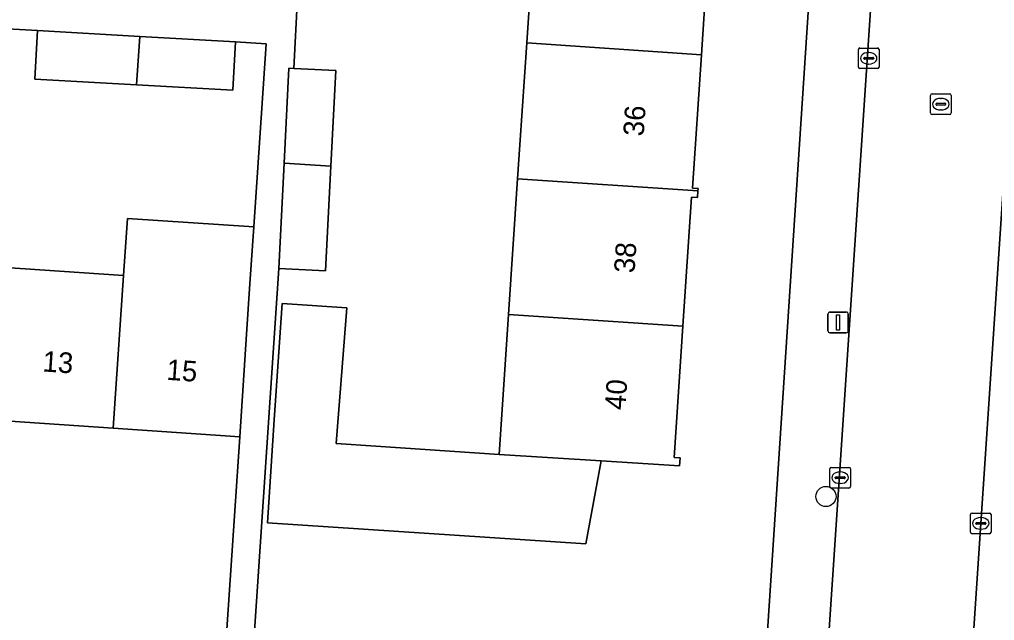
# Model space of a CAD drawing. Extents: x 161848 to 162726, y 385382 to 386521.
# Drawn here: x 162097.24 to 162144.61, y 385869.23 to 385898.42 of the extents above; entities that cross this region are included whole.
import ezdxf

# ---------------------------------------------------------------- set-up
doc = ezdxf.new("R2010")
doc.units = 0
for name, color, linetype in [('IMGEO_Boom', 7, 'Continuous'), ('IMGEO_Erf', 7, 'Continuous'), ('IMGEO_Kolk', 7, 'Continuous'), ('IMGEO_Lichtmast', 7, 'Continuous'), ('IMGEO_Pand', 7, 'Continuous'), ('IMGEO_Pand_nummerreeks', 7, 'Continuous'), ('IMGEO_Rijbaan_lokaal_open', 7, 'Continuous'), ('IMGEO_Rioolput', 7, 'Continuous'), ('IMGEO_Voetpad_open', 7, 'Continuous')]:
    doc.layers.add(name, color=color, linetype=linetype)

msp = doc.modelspace()

# ---------------------------------------------------------------- linework, layer by layer
at = {"layer": 'IMGEO_Boom'}
msp.add_circle((162136.418, 385875.252), 0.489, dxfattribs=at)
at = {"layer": 'IMGEO_Erf'}
for points in [[(162133.513, 385867.72), (162136.757, 385917.011)], [(162130.785, 385902.961), (162130.367, 385896.708), (162129.935, 385890.232), (162130.21, 385890.214), (162130.202, 385890.095), (162130.181, 385889.777), (162129.887, 385889.797), (162129.468, 385883.522), (162129.043, 385877.153), (162129.33, 385877.134), (162129.304, 385876.737), (162125.494, 385876.992), (162124.758, 385872.947), (162109.283, 385873.981), (162109.616, 385878.97), (162109.994, 385884.618), (162113.139, 385884.408), (162112.62, 385877.825), (162114.543, 385877.7), (162120.542, 385877.3), (162120.997, 385884.09), (162121.439, 385890.682), (162121.88, 385897.277), (162122.322, 385903.87)], [(162110.748, 385899.516), (162110.572, 385896.041), (162112.603, 385895.938), (162112.368, 385891.29), (162112.112, 385886.215), (162109.836, 385886.33), (162108.503, 385866.546)], [(162096.308, 385886.395), (162102.295, 385885.991), (162102.479, 385888.757), (162108.623, 385888.342), (162109.226, 385897.235), (162107.735, 385897.336), (162107.602, 385894.982), (162102.92, 385895.247), (162097.985, 385895.526), (162098.118, 385897.88), (162095.755, 385898.014)]]:
    msp.add_lwpolyline(points, dxfattribs=at)
msp.add_lwpolyline([(162107.935, 385878.155), (162101.794, 385878.569), (162095.807, 385878.973), (162089.821, 385879.377), (162083.835, 385879.781), (162077.848, 385880.186), (162071.862, 385880.59), (162065.875, 385880.994), (162059.734, 385881.408), (162058.972, 385869.883), (162059.222, 385869.866), (162061.295, 385869.726), (162085.397, 385868.102), (162087.531, 385867.959), (162107.159, 385866.636)], close=True, dxfattribs=at)
at = {"layer": 'IMGEO_Kolk'}
for p, q in [((162137.996, 385896.107), (162137.996, 385896.959)), ((162138.071, 385897.033), (162138.923, 385897.033)), ((162138.484, 385896.813), (162138.509, 385896.813)), ((162138.997, 385896.959), (162138.997, 385896.107)), ((162138.255, 385896.527), (162138.255, 385896.539)), ((162138.693, 385896.49), (162138.295, 385896.49)), ((162138.298, 385896.576), (162138.696, 385896.576)), ((162138.739, 385896.539), (162138.739, 385896.527)), ((162138.923, 385896.033), (162138.071, 385896.033)), ((162138.507, 385896.253), (162138.482, 385896.253)), ((162136.608, 385875.738), (162136.608, 385876.59)), ((162136.683, 385876.664), (162137.535, 385876.664)), ((162137.096, 385876.444), (162137.121, 385876.444)), ((162137.609, 385876.59), (162137.609, 385875.738)), ((162136.867, 385876.158), (162136.867, 385876.17)), ((162137.305, 385876.121), (162136.907, 385876.121)), ((162136.91, 385876.207), (162137.308, 385876.207)), ((162137.351, 385876.17), (162137.351, 385876.158)), ((162137.535, 385875.664), (162136.683, 385875.664)), ((162137.119, 385875.884), (162137.094, 385875.884)), ((162143.441, 385873.521), (162143.441, 385874.373)), ((162143.516, 385874.447), (162144.368, 385874.447)), ((162143.929, 385874.227), (162143.954, 385874.227)), ((162144.442, 385874.373), (162144.442, 385873.521)), ((162143.7, 385873.941), (162143.7, 385873.953)), ((162144.138, 385873.904), (162143.74, 385873.904)), ((162143.743, 385873.99), (162144.141, 385873.99)), ((162143.952, 385873.667), (162143.927, 385873.667)), ((162144.184, 385873.953), (162144.184, 385873.941)), ((162144.368, 385873.447), (162143.516, 385873.447))]:
    msp.add_line(p, q, dxfattribs=at)
for points in [[(162137.996, 385896.107), (162137.996, 385896.959)], [(162138.071, 385897.033), (162138.923, 385897.033)], [(162138.997, 385896.959), (162138.997, 385896.107)], [(162138.923, 385896.033), (162138.071, 385896.033)], [(162136.608, 385875.738), (162136.608, 385876.59)], [(162136.683, 385876.664), (162137.535, 385876.664)], [(162137.609, 385876.59), (162137.609, 385875.738)], [(162137.535, 385875.664), (162136.683, 385875.664)], [(162143.441, 385873.521), (162143.441, 385874.373)], [(162143.516, 385874.447), (162144.368, 385874.447)], [(162144.442, 385874.373), (162144.442, 385873.521)], [(162144.368, 385873.447), (162143.516, 385873.447)]]:
    msp.add_lwpolyline(points, dxfattribs=at)
for centre, radius, start, end in [((162138.073, 385896.957), 0.0765, 91.552, 178.448), ((162138.073, 385896.957), 0.0765, 91.552, 178.448), ((162138.921, 385896.957), 0.0765, 1.552, 88.448), ((162138.921, 385896.957), 0.0765, 1.552, 88.448), ((162138.295, 385896.536), 0.0403, 85.8775, 175.7526), ((162138.292, 385896.526), 0.0366, 178.938, 274.7102), ((162138.696, 385896.533), 0.043, 264.8664, 352.4533), ((162138.7, 385896.538), 0.0386, 1.7309, 96.639), ((162138.073, 385896.109), 0.0765, 181.552, 268.448), ((162138.073, 385896.109), 0.0765, 181.552, 268.448), ((162138.921, 385896.109), 0.0765, 271.552, 358.448), ((162138.921, 385896.109), 0.0765, 271.552, 358.448), ((162136.685, 385876.588), 0.0765, 91.552, 178.448), ((162136.685, 385876.588), 0.0765, 91.552, 178.448), ((162137.533, 385876.588), 0.0765, 1.552, 88.448), ((162137.533, 385876.588), 0.0765, 1.552, 88.448), ((162136.907, 385876.167), 0.0403, 85.8775, 175.7526), ((162136.904, 385876.157), 0.0366, 178.938, 274.7102), ((162137.308, 385876.164), 0.043, 264.8664, 352.4533), ((162137.312, 385876.169), 0.0386, 1.7309, 96.639), ((162136.685, 385875.74), 0.0765, 181.552, 268.448), ((162136.685, 385875.74), 0.0765, 181.552, 268.448), ((162137.533, 385875.74), 0.0765, 271.552, 358.448), ((162137.533, 385875.74), 0.0765, 271.552, 358.448), ((162143.518, 385874.371), 0.0765, 91.552, 178.448), ((162143.518, 385874.371), 0.0765, 91.552, 178.448), ((162144.366, 385874.371), 0.0765, 1.552, 88.448), ((162144.366, 385874.371), 0.0765, 1.552, 88.448), ((162143.74, 385873.95), 0.0403, 85.8775, 175.7526), ((162143.737, 385873.94), 0.0366, 178.938, 274.7102), ((162144.141, 385873.947), 0.043, 264.8664, 352.4533), ((162144.145, 385873.952), 0.0386, 1.7309, 96.639), ((162143.518, 385873.523), 0.0765, 181.552, 268.448), ((162143.518, 385873.523), 0.0765, 181.552, 268.448), ((162144.366, 385873.523), 0.0765, 271.552, 358.448), ((162144.366, 385873.523), 0.0765, 271.552, 358.448)]:
    msp.add_arc(centre, radius, start, end, dxfattribs=at)
for centre, major_axis, ratio, start_param, end_param in [((162138.483, 385896.533), (-0.387, 0.002), 0.722429, 4.712389, 7.853982), ((162138.508, 385896.533), (-0.39, 0.002), 0.717154, 1.570796, 4.712389), ((162137.095, 385876.164), (-0.387, 0.002), 0.722429, 4.712389, 7.853982), ((162137.12, 385876.164), (-0.39, 0.002), 0.717154, 1.570796, 4.712389), ((162143.928, 385873.947), (-0.387, 0.002), 0.722429, 4.712389, 7.853982), ((162143.953, 385873.947), (-0.39, 0.002), 0.717154, 1.570796, 4.712389)]:
    msp.add_ellipse(centre, major_axis=major_axis, ratio=ratio, start_param=start_param, end_param=end_param, dxfattribs=at)
at = {"layer": 'IMGEO_Lichtmast'}
for p, q in [((162136.513, 385883.308), (162136.513, 385884.108)), ((162136.513, 385884.108), (162136.513, 385883.308)), ((162136.613, 385884.208), (162137.403, 385884.208)), ((162137.403, 385884.208), (162136.613, 385884.208)), ((162137.503, 385884.108), (162137.503, 385883.308)), ((162137.503, 385883.308), (162137.503, 385884.108)), ((162137.403, 385883.208), (162136.613, 385883.208)), ((162136.613, 385883.208), (162137.403, 385883.208))]:
    msp.add_line(p, q, dxfattribs=at)
msp.add_lwpolyline([(162136.933, 385884.083), (162137.083, 385884.083), (162137.083, 385883.333), (162136.933, 385883.333), (162136.933, 385884.083)], dxfattribs=at)
for centre, start, end in [((162136.613, 385884.108), 90, 180), ((162136.613, 385884.108), 90, 180), ((162137.403, 385884.108), 0, 90), ((162137.403, 385884.108), 360, 90), ((162136.613, 385883.308), 180, 270), ((162136.613, 385883.308), 180, 270), ((162137.403, 385883.308), 270, 0), ((162137.403, 385883.308), 270, 0)]:
    msp.add_arc(centre, 0.1, start, end, dxfattribs=at)
at = {"layer": 'IMGEO_Pand'}
for points in [[(162130.785, 385902.961), (162131.091, 385902.94), (162131.114, 385903.281), (162130.8, 385903.302), (162122.322, 385903.87), (162121.88, 385897.277), (162130.367, 385896.708)], [(162098.118, 385897.88), (162097.985, 385895.526), (162102.92, 385895.247), (162103.079, 385897.599)], [(162107.602, 385894.982), (162107.735, 385897.336), (162103.079, 385897.599), (162102.92, 385895.247)], [(162121.88, 385897.277), (162121.439, 385890.682), (162130.202, 385890.095), (162130.21, 385890.214), (162129.935, 385890.232), (162130.367, 385896.708)], [(162112.603, 385895.938), (162110.572, 385896.041), (162110.327, 385896.053), (162110.094, 385891.442), (162112.368, 385891.29)], [(162109.836, 385886.33), (162112.112, 385886.215), (162112.368, 385891.29), (162110.094, 385891.442)], [(162129.468, 385883.522), (162129.887, 385889.797), (162130.181, 385889.777), (162130.202, 385890.095), (162121.439, 385890.682), (162120.997, 385884.09)], [(162101.794, 385878.569), (162107.935, 385878.155), (162108.272, 385883.144), (162108.436, 385885.577), (162108.623, 385888.342), (162102.479, 385888.757), (162102.295, 385885.991)], [(162102.295, 385885.991), (162096.308, 385886.395), (162095.807, 385878.973), (162101.794, 385878.569)], [(162125.494, 385876.992), (162120.542, 385877.3), (162114.543, 385877.7), (162112.62, 385877.825), (162113.139, 385884.408), (162109.994, 385884.618), (162109.616, 385878.97), (162109.283, 385873.981), (162124.758, 385872.947)], [(162125.494, 385876.992), (162129.304, 385876.737), (162129.33, 385877.134), (162129.043, 385877.153), (162129.468, 385883.522), (162120.997, 385884.09), (162120.542, 385877.3)]]:
    msp.add_lwpolyline(points, close=True, dxfattribs=at)
at = {"layer": 'IMGEO_Rijbaan_lokaal_open'}
msp.add_lwpolyline([(162138.772, 385796.328), (162140.044, 385815.501), (162142.706, 385855.491), (162145.383, 385895.531), (162146.681, 385914.982), (162149.256, 385954.021), (162150.691, 385975.187), (162143.703, 385975.556), (162132.307, 385804.741), (162131.97, 385799.695), (162128.863, 385752.339), (162128.687, 385751.25), (162128.645, 385751.095), (162128.505, 385750.663), (162128.216, 385750), (162128.164, 385749.886), (162128.109, 385749.773), (162128.043, 385749.646), (162127.974, 385749.52), (162127.442, 385748.75)], dxfattribs=at)
at = {"layer": 'IMGEO_Rioolput'}
for p, q in [((162141.499, 385893.88), (162141.499, 385894.732)), ((162141.574, 385894.806), (162142.426, 385894.806)), ((162141.987, 385894.586), (162142.012, 385894.586)), ((162142.5, 385894.732), (162142.5, 385893.88)), ((162141.758, 385894.3), (162141.758, 385894.312)), ((162142.196, 385894.263), (162141.798, 385894.263)), ((162141.801, 385894.349), (162142.199, 385894.349)), ((162142.01, 385894.026), (162141.985, 385894.026)), ((162142.242, 385894.312), (162142.242, 385894.3)), ((162142.426, 385893.806), (162141.574, 385893.806))]:
    msp.add_line(p, q, dxfattribs=at)
for points in [[(162141.499, 385893.88), (162141.499, 385894.732)], [(162141.574, 385894.806), (162142.426, 385894.806)], [(162142.5, 385894.732), (162142.5, 385893.88)], [(162142.426, 385893.806), (162141.574, 385893.806)]]:
    msp.add_lwpolyline(points, dxfattribs=at)
for centre, radius, start, end in [((162141.576, 385894.73), 0.0765, 91.552, 178.448), ((162141.576, 385894.73), 0.0765, 91.552, 178.448), ((162142.424, 385894.73), 0.0765, 1.552, 88.448), ((162142.424, 385894.73), 0.0765, 1.552, 88.448), ((162141.798, 385894.309), 0.0403, 85.8775, 175.7526), ((162141.795, 385894.299), 0.0366, 178.938, 274.7102), ((162142.199, 385894.306), 0.043, 264.8664, 352.4533), ((162142.203, 385894.311), 0.0386, 1.7309, 96.639), ((162141.576, 385893.882), 0.0765, 181.552, 268.448), ((162141.576, 385893.882), 0.0765, 181.552, 268.448), ((162142.424, 385893.882), 0.0765, 271.552, 358.448), ((162142.424, 385893.882), 0.0765, 271.552, 358.448)]:
    msp.add_arc(centre, radius, start, end, dxfattribs=at)
for centre, major_axis, ratio, start_param, end_param in [((162141.986, 385894.306), (-0.387, 0.002), 0.722429, 4.712389, 7.853982), ((162142.011, 385894.306), (-0.39, 0.002), 0.717154, 1.570796, 4.712389)]:
    msp.add_ellipse(centre, major_axis=major_axis, ratio=ratio, start_param=start_param, end_param=end_param, dxfattribs=at)
at = {"layer": 'IMGEO_Voetpad_open'}
for points in [[(162155.02, 385994.519), (162151.991, 385994.826), (162151.8, 385991.555), (162151.765, 385990.953), (162151.583, 385988.219), (162152.076, 385988.182), (162151.821, 385984.433), (162151.333, 385984.469), (162150.691, 385975.187), (162149.256, 385954.021), (162146.681, 385914.982), (162145.383, 385895.531), (162142.706, 385855.491), (162140.044, 385815.501), (162138.772, 385796.328), (162135.705, 385751.411)], [(162131.97, 385799.695), (162131.472, 385799.728), (162131.809, 385804.774), (162132.307, 385804.741), (162143.703, 385975.556)], [(162137.542, 385927.507), (162136.757, 385917.011), (162133.513, 385867.72)], [(162108.503, 385866.546), (162109.836, 385886.33), (162110.094, 385891.442), (162110.327, 385896.053), (162110.572, 385896.041), (162110.748, 385899.516), (162111.006, 385904.628), (162111.239, 385909.239), (162112.048, 385921.418), (162110.864, 385921.497), (162110.632, 385918.013), (162110.295, 385913.025), (162110.133, 385910.617), (162109.914, 385907.36), (162109.481, 385901.263), (162109.333, 385898.82), (162103.177, 385899.168), (162098.276, 385899.446), (162098.283, 385899.576), (162095.92, 385899.71)], [(162095.755, 385898.014), (162098.118, 385897.88), (162103.079, 385897.599), (162107.735, 385897.336), (162109.226, 385897.235), (162108.623, 385888.342), (162108.436, 385885.577), (162108.272, 385883.144), (162107.935, 385878.155), (162107.159, 385866.636)]]:
    msp.add_lwpolyline(points, dxfattribs=at)

# ---------------------------------------------------------------- texts
at = {"layer": 'IMGEO_Pand_nummerreeks'}
for s, rotation, p in [('36', 86.1645, (162127.562, 385892.728)), ('38', 86.1645, (162127.116, 385886.08)), ('13', 356.1391, (162098.334, 385881.328)), ('15', 356.1391, (162104.359, 385880.922)), ('40', 86.1645, (162126.67, 385879.429))]:
    msp.add_text(s, height=1, rotation=rotation, dxfattribs=at).set_placement(p)

doc.saveas('drawing.dxf')
